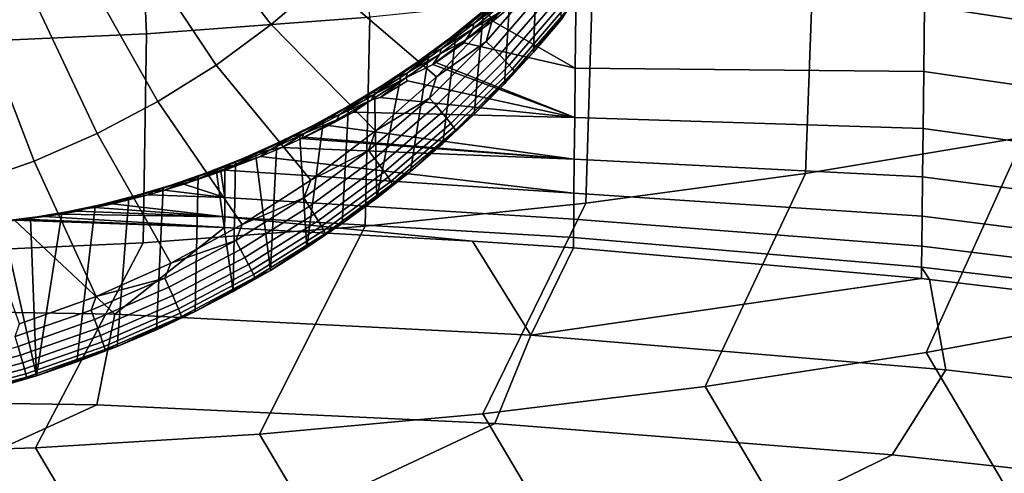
# Model space of a CAD drawing. Header units: metres. Extents: x -109 to 109, y -100 to 58.
# Tile 213 of 642: x 1.18 to 4.81, y -93.56 to -91.89. Entities that reach past the tile are written whole.
import ezdxf

# ---------------------------------------------------------------- set-up
doc = ezdxf.new("R2010")
doc.units = ezdxf.units.M
doc.layers.add('solid_21_062_100_XXX', color=7, linetype='CONTINUOUS')

msp = doc.modelspace()

# ---------------------------------------------------------------- linework, layer by layer
at = {"layer": 'solid_21_062_100_XXX'}
for points in [[(2.471112, -91.877129, 17.202467), (2.417615, -91.079506, 18.315378), (1.613405, -91.13694, 18.358202), (1.649253, -91.938065, 17.245068)], [(1.649253, -91.938065, 17.245068), (1.613405, -91.13694, 18.358202), (0.807157, -91.17144, 18.383921), (0.825244, -91.974663, 17.270657)], [(0.832559, -91.359222, -22.005016), (0.988758, -91.291237, -22.000298), (1.230169, -91.801521, -21.888128), (1.035833, -91.886108, -21.893999)], [(1.767749, -91.464546, -21.864742), (1.92846, -91.326576, -21.855165), (2.300517, -91.738991, -21.704361), (2.108801, -91.90358, -21.715784)], [(1.597153, -91.590157, -21.873459), (1.767749, -91.464546, -21.864742), (2.108801, -91.90358, -21.715784), (1.905292, -92.053421, -21.726183)], [(2.924634, -91.880295, -21.503717), (2.716532, -92.096008, -21.518688), (2.300517, -91.738991, -21.704361), (2.479368, -91.56057, -21.691978)], [(4.075922, -92.452164, 15.942671), (4.879714, -92.31881, 15.855372), (4.913082, -91.549232, 16.973221), (4.104095, -91.682571, 17.066441)], [(5.789136, -92.027954, -25.998032), (4.513206, -91.833382, -25.97971), (4.516076, -91.558945, -25.443098), (5.791649, -91.764938, -25.460867)], [(1.417625, -91.70269, -21.881269), (1.597153, -91.590157, -21.873459), (1.905292, -92.053421, -21.726183), (1.691127, -92.18766, -21.7355)], [(3.073614, -92.006172, -21.235769), (3.175844, -91.88607, -21.227434), (3.180446, -91.577553, -25.591173), (3.086567, -91.674385, -25.8034)], [(2.966823, -92.122261, -21.243826), (3.073614, -92.006172, -21.235769), (3.086567, -91.674385, -25.8034), (2.989123, -91.76722, -26.019144)], [(1.230169, -91.801521, -21.888128), (1.417625, -91.70269, -21.881269), (1.691127, -92.18766, -21.7355), (1.467505, -92.305565, -21.743683)], [(3.266952, -92.561531, 16.014265), (4.075922, -92.452164, 15.942671), (4.104095, -91.682571, 17.066441), (3.289749, -91.791924, 17.142897)], [(2.716532, -92.096008, -21.518688), (2.492488, -92.295197, -21.532513), (2.108801, -91.90358, -21.715784), (2.300517, -91.738991, -21.704361)], [(3.093094, -91.742226, -21.474186), (2.900111, -91.965942, -21.489712), (2.924634, -91.880295, -21.503717)], [(3.120958, -91.766159, -21.450298), (2.926237, -91.99189, -21.465965), (2.900111, -91.965942, -21.489712), (3.093094, -91.742226, -21.474186)], [(2.855629, -92.234161, -21.251593), (2.966823, -92.122261, -21.243826), (2.989123, -91.76722, -26.019144), (2.889915, -91.854576, -26.234592)], [(3.145623, -91.787888, -21.421329), (2.949363, -92.015396, -21.437119), (2.926237, -91.99189, -21.465965), (3.120958, -91.766159, -21.450298)], [(1.035833, -91.886108, -21.893999), (1.230169, -91.801521, -21.888128), (1.467505, -92.305565, -21.743683), (1.235676, -92.406471, -21.750687)], [(2.453833, -92.646736, 16.070045), (3.266952, -92.561531, 16.014265), (3.289749, -91.791924, 17.142897), (2.471112, -91.877129, 17.202467)], [(2.937682, -91.818741, -26.233152), (2.818453, -91.918213, -26.490162), (2.890348, -91.85392, -26.281172)], [(2.85491, -91.899666, -26.470526), (2.818453, -91.918213, -26.490162), (2.937682, -91.818741, -26.233152)], [(2.969967, -91.818535, -26.282455), (2.850672, -91.919212, -26.539936), (2.85491, -91.899666, -26.470526)], [(2.944158, -91.86261, -26.399672), (2.850672, -91.919212, -26.539936), (2.969967, -91.818535, -26.282455)], [(2.973059, -91.798889, -26.214653), (2.85491, -91.899666, -26.470526), (2.937682, -91.818741, -26.233152)], [(2.969967, -91.818535, -26.282455), (2.85491, -91.899666, -26.470526), (2.973059, -91.798889, -26.214653)], [(3.028637, -91.806137, -26.259117), (3.229434, -91.855782, -26.330881), (3.227505, -92.064644, -26.837946), (2.923878, -91.891479, -26.471828)], [(2.944158, -91.86261, -26.399672), (3.028637, -91.806137, -26.259117), (2.923878, -91.891479, -26.471828)], [(3.166562, -91.806946, -21.387892), (2.968996, -92.035973, -21.403788), (2.949363, -92.015396, -21.437119), (3.145623, -91.787888, -21.421329)], [(3.183329, -91.822929, -21.350702), (2.984717, -92.053169, -21.366682), (2.968996, -92.035973, -21.403788), (3.166562, -91.806946, -21.387892)], [(2.740198, -92.341705, -21.259056), (2.855629, -92.234161, -21.251593), (2.889915, -91.854576, -26.234592), (2.789073, -91.936684, -26.450249)], [(2.890348, -91.85392, -26.281172), (2.769195, -91.951653, -26.540266), (2.789073, -91.936684, -26.450249)], [(2.818453, -91.918213, -26.490162), (2.769195, -91.951653, -26.540266), (2.890348, -91.85392, -26.281172)], [(2.890348, -91.85392, -26.281172), (2.789073, -91.936684, -26.450249), (2.889915, -91.854576, -26.234592)], [(3.195566, -91.835503, -21.310553), (2.99619, -92.066628, -21.326593), (2.984717, -92.053169, -21.366682), (3.183329, -91.822929, -21.350702)], [(2.99619, -92.066628, -21.326593), (3.195566, -91.835503, -21.310553), (3.203012, -91.844383, -21.268299), (3.003172, -92.07605, -21.284378)], [(3.073614, -92.006172, -21.235769), (3.003172, -92.07605, -21.284378), (3.203012, -91.844383, -21.268299)], [(3.175844, -91.88607, -21.227434), (3.073614, -92.006172, -21.235769), (3.203012, -91.844383, -21.268299)], [(4.513206, -91.833382, -25.97971), (4.510688, -92.076256, -26.530886), (3.227505, -92.064644, -26.837946), (3.229434, -91.855782, -26.330881)], [(5.786977, -92.260422, -26.548433), (4.510688, -92.076256, -26.530886), (4.513206, -91.833382, -25.97971), (5.789136, -92.027954, -25.998032)], [(0.835705, -91.955971, -21.898848), (1.035833, -91.886108, -21.893999), (1.235676, -92.406471, -21.750687), (0.996937, -92.489807, -21.75647)], [(1.637601, -92.707664, 16.109932), (2.453833, -92.646736, 16.070045), (2.471112, -91.877129, 17.202467), (1.649253, -91.938065, 17.245068)], [(2.900111, -91.965942, -21.489712), (2.716532, -92.096008, -21.518688), (2.924634, -91.880295, -21.503717)], [(2.825434, -91.959953, -26.653822), (2.923878, -91.891479, -26.471828), (3.227505, -92.064644, -26.837946), (2.819093, -91.97068, -26.681982)], [(2.944158, -91.86261, -26.399672), (2.923878, -91.891479, -26.471828), (2.825434, -91.959953, -26.653822)], [(2.944158, -91.86261, -26.399672), (2.825434, -91.959953, -26.653822), (2.850672, -91.919212, -26.539936)], [(2.492488, -92.295197, -21.532513), (2.253817, -92.476685, -21.545109), (1.905292, -92.053421, -21.726183), (2.108801, -91.90358, -21.715784)], [(2.818453, -91.918213, -26.490162), (2.696522, -92.010941, -26.748482), (2.769195, -91.951653, -26.540266)], [(2.733993, -91.993736, -26.72772), (2.696522, -92.010941, -26.748482), (2.818453, -91.918213, -26.490162)], [(2.850672, -91.919212, -26.539936), (2.728629, -92.01313, -26.798733), (2.733993, -91.993736, -26.72772)], [(2.825434, -91.959953, -26.653822), (2.728629, -92.01313, -26.798733), (2.850672, -91.919212, -26.539936)], [(2.85491, -91.899666, -26.470526), (2.733993, -91.993736, -26.72772), (2.818453, -91.918213, -26.490162)], [(2.850672, -91.919212, -26.539936), (2.733993, -91.993736, -26.72772), (2.85491, -91.899666, -26.470526)], [(0.819293, -92.744263, 16.133888), (1.637601, -92.707664, 16.109932), (1.649253, -91.938065, 17.245068), (0.825244, -91.974663, 17.270657)], [(2.620699, -92.44474, -21.266207), (2.740198, -92.341705, -21.259056), (2.789073, -91.936684, -26.450249), (2.688241, -92.01268, -26.66271)], [(2.769195, -91.951653, -26.540266), (2.645437, -92.042572, -26.800657), (2.688241, -92.01268, -26.66271)], [(2.696522, -92.010941, -26.748482), (2.645437, -92.042572, -26.800657), (2.769195, -91.951653, -26.540266)], [(2.769195, -91.951653, -26.540266), (2.688241, -92.01268, -26.66271), (2.789073, -91.936684, -26.450249)], [(2.900111, -91.965942, -21.489712), (2.69091, -92.174637, -21.504196), (2.716532, -92.096008, -21.518688)], [(2.926237, -91.99189, -21.465965), (2.715151, -92.202469, -21.480581), (2.69091, -92.174637, -21.504196), (2.900111, -91.965942, -21.489712)], [(2.825434, -91.959953, -26.653822), (2.713915, -92.044151, -26.889912), (2.703938, -92.050842, -26.909534)], [(2.825434, -91.959953, -26.653822), (2.703938, -92.050842, -26.909534), (2.728629, -92.01313, -26.798733)], [(2.825434, -91.959953, -26.653822), (2.819093, -91.97068, -26.681982), (2.713915, -92.044151, -26.889912)], [(2.733993, -91.993736, -26.72772), (2.61069, -92.081184, -26.986164), (2.696522, -92.010941, -26.748482)], [(2.728629, -92.01313, -26.798733), (2.61069, -92.081184, -26.986164), (2.733993, -91.993736, -26.72772)], [(2.819093, -91.97068, -26.681982), (3.227505, -92.064644, -26.837946), (3.225816, -92.24601, -27.355328), (2.713915, -92.044151, -26.889912)], [(2.949363, -92.015396, -21.437119), (2.736609, -92.227646, -21.451849), (2.715151, -92.202469, -21.480581), (2.926237, -91.99189, -21.465965)], [(2.497312, -92.543098, -21.273033), (2.620699, -92.44474, -21.266207), (2.688241, -92.01268, -26.66271), (2.587876, -92.082741, -26.871916)], [(2.696522, -92.010941, -26.748482), (2.572274, -92.097015, -27.008049), (2.645437, -92.042572, -26.800657)], [(2.61069, -92.081184, -26.986164), (2.572274, -92.097015, -27.008049), (2.696522, -92.010941, -26.748482)], [(2.645437, -92.042572, -26.800657), (2.587876, -92.082741, -26.871916), (2.688241, -92.01268, -26.66271)], [(2.728629, -92.01313, -26.798733), (2.703938, -92.050842, -26.909534), (2.604228, -92.100365, -27.058788)], [(2.728629, -92.01313, -26.798733), (2.604228, -92.100365, -27.058788), (2.61069, -92.081184, -26.986164)], [(2.968996, -92.035973, -21.403788), (2.754826, -92.249626, -21.418615), (2.736609, -92.227646, -21.451849), (2.949363, -92.015396, -21.437119)], [(2.984717, -92.053169, -21.366682), (2.769412, -92.26796, -21.381588), (2.754826, -92.249626, -21.418615), (2.968996, -92.035973, -21.403788)], [(3.073614, -92.006172, -21.235769), (2.966823, -92.122261, -21.243826), (3.003172, -92.07605, -21.284378)], [(2.253817, -92.476685, -21.545109), (2.00192, -92.63942, -21.556404), (1.691127, -92.18766, -21.7355), (1.905292, -92.053421, -21.726183)], [(2.645437, -92.042572, -26.800657), (2.519465, -92.126747, -27.062298), (2.587876, -92.082741, -26.871916)], [(2.572274, -92.097015, -27.008049), (2.519465, -92.126747, -27.062298), (2.645437, -92.042572, -26.800657)], [(2.604228, -92.100365, -27.058788), (2.703938, -92.050842, -26.909534), (3.225816, -92.24601, -27.355328), (2.610753, -92.111153, -27.09236)], [(2.703938, -92.050842, -26.909534), (2.713915, -92.044151, -26.889912), (3.225816, -92.24601, -27.355328)], [(2.99619, -92.066628, -21.326593), (2.780058, -92.282234, -21.341558), (2.769412, -92.26796, -21.381588), (2.984717, -92.053169, -21.366682)], [(2.780058, -92.282234, -21.341558), (2.99619, -92.066628, -21.326593), (3.003172, -92.07605, -21.284378), (2.786536, -92.292168, -21.299377)], [(2.855629, -92.234161, -21.251593), (2.786536, -92.292168, -21.299377), (3.003172, -92.07605, -21.284378)], [(2.966823, -92.122261, -21.243826), (2.855629, -92.234161, -21.251593), (3.003172, -92.07605, -21.284378)], [(4.510688, -92.076256, -26.530886), (4.508506, -92.286873, -27.094791), (3.225816, -92.24601, -27.355328), (3.227505, -92.064644, -26.837946)], [(5.785136, -92.461792, -27.110371), (4.508506, -92.286873, -27.094791), (4.510688, -92.076256, -26.530886), (5.786977, -92.260422, -26.548433)], [(2.572274, -92.097015, -27.008049), (2.446095, -92.176498, -27.268826), (2.519465, -92.126747, -27.062298)], [(2.485385, -92.162079, -27.245815), (2.446095, -92.176498, -27.268826), (2.572274, -92.097015, -27.008049)], [(2.604228, -92.100365, -27.058788), (2.509412, -92.172142, -27.289387), (2.477863, -92.180984, -27.320053)], [(2.604228, -92.100365, -27.058788), (2.477863, -92.180984, -27.320053), (2.485385, -92.162079, -27.245815)], [(2.61069, -92.081184, -26.986164), (2.485385, -92.162079, -27.245815), (2.572274, -92.097015, -27.008049)], [(2.604228, -92.100365, -27.058788), (2.485385, -92.162079, -27.245815), (2.61069, -92.081184, -26.986164)], [(2.519465, -92.126747, -27.062298), (2.48923, -92.146591, -27.075521), (2.587876, -92.082741, -26.871916)], [(2.497312, -92.543098, -21.273033), (2.587876, -92.082741, -26.871916), (2.48923, -92.146591, -27.075521)], [(2.69091, -92.174637, -21.504196), (2.492488, -92.295197, -21.532513), (2.716532, -92.096008, -21.518688)], [(2.604228, -92.100365, -27.058788), (2.610753, -92.111153, -27.09236), (2.509412, -92.172142, -27.289387)], [(2.509412, -92.172142, -27.289387), (2.610753, -92.111153, -27.09236), (3.225816, -92.24601, -27.355328)], [(2.370219, -92.63665, -21.279526), (2.497312, -92.543098, -21.273033), (2.48923, -92.146591, -27.075521), (2.393228, -92.204262, -27.272333)], [(2.519465, -92.126747, -27.062298), (2.391672, -92.204269, -27.325153), (2.48923, -92.146591, -27.075521)], [(2.446095, -92.176498, -27.268826), (2.391672, -92.204269, -27.325153), (2.519465, -92.126747, -27.062298)], [(2.391672, -92.204269, -27.325153), (2.393228, -92.204262, -27.272333), (2.48923, -92.146591, -27.075521)], [(2.446095, -92.176498, -27.268826), (2.318372, -92.249481, -27.530775), (2.391672, -92.204269, -27.325153)], [(2.358464, -92.236504, -27.506634), (2.318372, -92.249481, -27.530775), (2.446095, -92.176498, -27.268826)], [(2.477863, -92.180984, -27.320053), (2.411755, -92.226822, -27.478378), (2.349929, -92.255074, -27.582483)], [(2.477863, -92.180984, -27.320053), (2.349929, -92.255074, -27.582483), (2.358464, -92.236504, -27.506634)], [(2.485385, -92.162079, -27.245815), (2.358464, -92.236504, -27.506634), (2.446095, -92.176498, -27.268826)], [(2.477863, -92.180984, -27.320053), (2.358464, -92.236504, -27.506634), (2.485385, -92.162079, -27.245815)], [(2.477863, -92.180984, -27.320053), (2.509412, -92.172142, -27.289387), (3.225816, -92.24601, -27.355328), (2.411755, -92.226822, -27.478378)], [(2.69091, -92.174637, -21.504196), (2.46666, -92.367157, -21.517557), (2.492488, -92.295197, -21.532513)], [(2.715151, -92.202469, -21.480581), (2.488881, -92.396721, -21.494062), (2.46666, -92.367157, -21.517557), (2.69091, -92.174637, -21.504196)], [(4.519791, -93.111404, 14.749344), (5.327894, -92.961548, 14.657651), (5.677296, -92.161636, 15.752481), (4.879714, -92.31881, 15.855372)], [(2.00192, -92.63942, -21.556404), (1.738275, -92.78244, -21.56633), (1.467505, -92.305565, -21.743683), (1.691127, -92.18766, -21.7355)], [(2.239608, -92.725243, -21.285675), (2.370219, -92.63665, -21.279526), (2.393228, -92.204262, -27.272333), (2.30054, -92.256012, -27.461437)], [(2.391672, -92.204269, -27.325153), (2.26245, -92.275223, -27.58919), (2.30054, -92.256012, -27.461437)], [(2.318372, -92.249481, -27.530775), (2.26245, -92.275223, -27.58919), (2.391672, -92.204269, -27.325153)], [(2.391672, -92.204269, -27.325153), (2.30054, -92.256012, -27.461437), (2.393228, -92.204262, -27.272333)], [(2.736609, -92.227646, -21.451849), (2.508551, -92.423431, -21.465437), (2.488881, -92.396721, -21.494062), (2.715151, -92.202469, -21.480581)], [(2.318372, -92.249481, -27.530775), (2.189494, -92.316032, -27.793858), (2.26245, -92.275223, -27.58919)], [(2.230312, -92.30452, -27.768576), (2.189494, -92.316032, -27.793858), (2.318372, -92.249481, -27.530775)], [(2.26245, -92.275223, -27.58919), (2.212605, -92.301727, -27.640057), (2.30054, -92.256012, -27.461437)], [(2.239608, -92.725243, -21.285675), (2.30054, -92.256012, -27.461437), (2.212605, -92.301727, -27.640057)], [(2.349929, -92.255074, -27.582483), (2.230381, -92.318214, -27.827597), (2.220501, -92.322838, -27.846613)], [(2.349929, -92.255074, -27.582483), (2.220501, -92.322838, -27.846613), (2.230312, -92.30452, -27.768576)], [(2.358464, -92.236504, -27.506634), (2.230312, -92.30452, -27.768576), (2.318372, -92.249481, -27.530775)], [(2.349929, -92.255074, -27.582483), (2.230312, -92.30452, -27.768576), (2.358464, -92.236504, -27.506634)], [(2.349929, -92.255074, -27.582483), (2.318803, -92.275276, -27.65761), (2.230381, -92.318214, -27.827597)], [(2.318803, -92.275276, -27.65761), (2.411755, -92.226822, -27.478378), (3.225816, -92.24601, -27.355328), (3.224365, -92.399391, -27.881548)], [(2.349929, -92.255074, -27.582483), (2.411755, -92.226822, -27.478378), (2.318803, -92.275276, -27.65761)], [(2.754826, -92.249626, -21.418615), (2.525249, -92.446724, -21.432295), (2.508551, -92.423431, -21.465437), (2.736609, -92.227646, -21.451849)], [(2.769412, -92.26796, -21.381588), (2.53862, -92.466095, -21.39534), (2.525249, -92.446724, -21.432295), (2.754826, -92.249626, -21.418615)], [(2.855629, -92.234161, -21.251593), (2.740198, -92.341705, -21.259056), (2.786536, -92.292168, -21.299377)], [(4.508506, -92.286873, -27.094791), (4.506646, -92.464638, -27.669571), (3.224365, -92.399391, -27.881548), (3.225816, -92.24601, -27.355328)], [(2.26245, -92.275223, -27.58919), (2.132192, -92.339684, -27.854372), (2.212605, -92.301727, -27.640057)], [(2.189494, -92.316032, -27.793858), (2.132192, -92.339684, -27.854372), (2.26245, -92.275223, -27.58919)], [(2.230381, -92.318214, -27.827597), (2.318803, -92.275276, -27.65761), (3.224365, -92.399391, -27.881548)], [(2.780058, -92.282234, -21.341558), (2.548379, -92.481133, -21.355362), (2.53862, -92.466095, -21.39534), (2.769412, -92.26796, -21.381588)], [(2.548379, -92.481133, -21.355362), (2.780058, -92.282234, -21.341558), (2.786536, -92.292168, -21.299377), (2.554317, -92.491524, -21.313213)], [(2.620699, -92.44474, -21.266207), (2.554317, -92.491524, -21.313213), (2.786536, -92.292168, -21.299377)], [(2.740198, -92.341705, -21.259056), (2.620699, -92.44474, -21.266207), (2.786536, -92.292168, -21.299377)], [(5.783579, -92.631599, -27.682127), (4.506646, -92.464638, -27.669571), (4.508506, -92.286873, -27.094791), (5.785136, -92.461792, -27.110371)], [(1.738275, -92.78244, -21.56633), (1.464429, -92.904907, -21.574829), (1.235676, -92.406471, -21.750687), (1.467505, -92.305565, -21.743683)], [(2.189494, -92.316032, -27.793858), (2.059864, -92.376228, -28.058052), (2.132192, -92.339684, -27.854372)], [(2.101324, -92.366219, -28.03161), (2.059864, -92.376228, -28.058052), (2.189494, -92.316032, -27.793858)], [(2.230312, -92.30452, -27.768576), (2.147321, -92.355949, -27.987391), (2.101324, -92.366219, -28.03161)], [(2.230312, -92.30452, -27.768576), (2.101324, -92.366219, -28.03161), (2.189494, -92.316032, -27.793858)], [(2.105674, -92.808754, -21.291471), (2.239608, -92.725243, -21.285675), (2.212605, -92.301727, -27.640057), (2.129375, -92.342079, -27.809086)], [(2.132192, -92.339684, -27.854372), (2.129375, -92.342079, -27.809086), (2.212605, -92.301727, -27.640057)], [(2.230312, -92.30452, -27.768576), (2.220501, -92.322838, -27.846613), (2.147321, -92.355949, -27.987391)], [(2.147321, -92.355949, -27.987391), (2.220501, -92.322838, -27.846613), (3.224365, -92.399391, -27.881548)], [(2.220501, -92.322838, -27.846613), (2.230381, -92.318214, -27.827597), (3.224365, -92.399391, -27.881548)], [(2.46666, -92.367157, -21.517557), (2.253817, -92.476685, -21.545109), (2.492488, -92.295197, -21.532513)], [(3.705909, -93.23661, 14.825953), (4.519791, -93.111404, 14.749344), (4.879714, -92.31881, 15.855372), (4.075922, -92.452164, 15.942671)], [(2.101324, -92.366219, -28.03161), (2.069077, -92.389153, -28.137829), (1.972053, -92.421616, -28.295845)], [(2.101324, -92.366219, -28.03161), (1.972053, -92.421616, -28.295845), (2.059864, -92.376228, -28.058052)], [(2.132192, -92.339684, -27.854372), (2.001337, -92.397728, -28.120714), (2.050708, -92.377739, -27.968554)], [(2.059864, -92.376228, -28.058052), (2.001337, -92.397728, -28.120714), (2.132192, -92.339684, -27.854372)], [(2.132192, -92.339684, -27.854372), (2.050708, -92.377739, -27.968554), (2.129375, -92.342079, -27.809086)], [(2.105674, -92.808754, -21.291471), (2.129375, -92.342079, -27.809086), (2.050708, -92.377739, -27.968554)], [(3.224365, -92.399391, -27.881548), (3.22315, -92.524406, -28.415112), (2.069077, -92.389153, -28.137829), (2.147321, -92.355949, -27.987391)], [(2.101324, -92.366219, -28.03161), (2.147321, -92.355949, -27.987391), (2.069077, -92.389153, -28.137829)], [(2.001337, -92.397728, -28.120714), (1.870523, -92.449379, -28.388428), (1.906324, -92.437111, -28.262341), (1.976976, -92.409019, -28.118393)], [(1.930064, -92.430107, -28.323507), (1.870523, -92.449379, -28.388428), (2.001337, -92.397728, -28.120714)], [(2.059864, -92.376228, -28.058052), (1.930064, -92.430107, -28.323507), (2.001337, -92.397728, -28.120714)], [(1.972053, -92.421616, -28.295845), (1.930064, -92.430107, -28.323507), (2.059864, -92.376228, -28.058052)], [(3.22315, -92.524406, -28.415112), (1.937871, -92.440155, -28.391516), (2.069077, -92.389153, -28.137829)], [(1.972053, -92.421616, -28.295845), (2.069077, -92.389153, -28.137829), (1.937871, -92.440155, -28.391516)], [(1.968615, -92.887054, -21.296906), (2.105674, -92.808754, -21.291471), (2.050708, -92.377739, -27.968554), (1.976976, -92.409019, -28.118393)], [(2.001337, -92.397728, -28.120714), (1.976976, -92.409019, -28.118393), (2.050708, -92.377739, -27.968554)], [(2.46666, -92.367157, -21.517557), (2.228616, -92.542419, -21.529722), (2.253817, -92.476685, -21.545109)], [(2.488881, -92.396721, -21.494062), (2.248692, -92.573563, -21.506336), (2.228616, -92.542419, -21.529722), (2.46666, -92.367157, -21.517557)], [(2.508551, -92.423431, -21.465437), (2.266464, -92.601669, -21.477808), (2.248692, -92.573563, -21.506336), (2.488881, -92.396721, -21.494062)], [(4.506646, -92.464638, -27.669571), (4.505093, -92.609085, -28.253344), (3.22315, -92.524406, -28.415112), (3.224365, -92.399391, -27.881548)], [(1.464429, -92.904907, -21.574829), (1.181987, -93.006104, -21.581854), (0.996937, -92.489807, -21.75647), (1.235676, -92.406471, -21.750687)], [(1.930064, -92.430107, -28.323507), (1.800779, -92.477676, -28.590467), (1.870523, -92.449379, -28.388428)], [(1.843181, -92.470734, -28.561502), (1.800779, -92.477676, -28.590467), (1.930064, -92.430107, -28.323507)], [(1.828635, -92.96003, -21.30197), (1.968615, -92.887054, -21.296906), (1.906324, -92.437111, -28.262341), (1.83905, -92.462181, -28.400082)], [(1.870523, -92.449379, -28.388428), (1.83905, -92.462181, -28.400082), (1.906324, -92.437111, -28.262341)], [(1.972053, -92.421616, -28.295845), (1.92317, -92.445503, -28.420061), (1.843181, -92.470734, -28.561502)], [(1.972053, -92.421616, -28.295845), (1.843181, -92.470734, -28.561502), (1.930064, -92.430107, -28.323507)], [(1.968615, -92.887054, -21.296906), (1.976976, -92.409019, -28.118393), (1.906324, -92.437111, -28.262341)], [(1.972053, -92.421616, -28.295845), (1.937871, -92.440155, -28.391516), (1.92317, -92.445503, -28.420061)], [(2.525249, -92.446724, -21.432295), (2.28155, -92.626152, -21.444748), (2.266464, -92.601669, -21.477808), (2.508551, -92.423431, -21.465437)], [(1.685941, -93.02758, -21.306658), (1.828635, -92.96003, -21.30197), (1.83905, -92.462181, -28.400082), (1.710107, -92.505737, -28.666748)], [(1.74044, -92.494659, -28.657778), (1.710107, -92.505737, -28.666748), (1.83905, -92.462181, -28.400082)], [(1.843181, -92.470734, -28.561502), (1.787073, -92.491669, -28.686533), (1.715537, -92.513519, -28.828529)], [(1.843181, -92.470734, -28.561502), (1.715537, -92.513519, -28.828529), (1.800779, -92.477676, -28.590467)], [(1.870523, -92.449379, -28.388428), (1.74044, -92.494659, -28.657778), (1.83905, -92.462181, -28.400082)], [(1.800779, -92.477676, -28.590467), (1.74044, -92.494659, -28.657778), (1.870523, -92.449379, -28.388428)], [(1.787073, -92.491669, -28.686533), (1.92317, -92.445503, -28.420061), (1.937788, -92.540825, -28.938776)], [(1.843181, -92.470734, -28.561502), (1.92317, -92.445503, -28.420061), (1.787073, -92.491669, -28.686533)], [(1.92317, -92.445503, -28.420061), (1.937871, -92.440155, -28.391516), (1.937788, -92.540825, -28.938776)], [(3.22217, -92.62072, -28.954508), (1.937788, -92.540825, -28.938776), (1.937871, -92.440155, -28.391516), (3.22315, -92.524406, -28.415112)], [(2.53862, -92.466095, -21.39534), (2.293631, -92.646469, -21.40786), (2.28155, -92.626152, -21.444748), (2.525249, -92.446724, -21.432295)], [(2.548379, -92.481133, -21.355362), (2.302448, -92.662209, -21.367929), (2.293631, -92.646469, -21.40786), (2.53862, -92.466095, -21.39534)], [(2.620699, -92.44474, -21.266207), (2.497312, -92.543098, -21.273033), (2.554317, -92.491524, -21.313213)], [(2.887296, -93.336983, 14.887369), (3.705909, -93.23661, 14.825953), (4.075922, -92.452164, 15.942671), (3.266952, -92.561531, 16.014265)], [(5.782271, -92.769493, -28.26199), (4.505093, -92.609085, -28.253344), (4.506646, -92.464638, -27.669571), (5.783579, -92.631599, -27.682127)], [(1.540745, -93.089592, -21.310963), (1.685941, -93.02758, -21.306658), (1.710107, -92.505737, -28.666748), (1.584761, -92.542557, -28.930798)], [(1.611776, -92.533592, -28.929031), (1.584761, -92.542557, -28.930798), (1.710107, -92.505737, -28.666748)], [(1.74044, -92.494659, -28.657778), (1.611776, -92.533592, -28.929031), (1.710107, -92.505737, -28.666748)], [(1.672697, -92.518951, -28.859177), (1.611776, -92.533592, -28.929031), (1.74044, -92.494659, -28.657778)], [(1.800779, -92.477676, -28.590467), (1.715537, -92.513519, -28.828529), (1.672697, -92.518951, -28.859177)], [(1.800779, -92.477676, -28.590467), (1.672697, -92.518951, -28.859177), (1.74044, -92.494659, -28.657778)], [(1.715537, -92.513519, -28.828529), (1.787073, -92.491669, -28.686533), (1.937788, -92.540825, -28.938776)], [(2.228616, -92.542419, -21.529722), (2.00192, -92.63942, -21.556404), (2.253817, -92.476685, -21.545109)], [(2.302448, -92.662209, -21.367929), (2.548379, -92.481133, -21.355362), (2.554317, -92.491524, -21.313213), (2.307813, -92.673019, -21.325809)], [(2.370219, -92.63665, -21.279526), (2.307813, -92.673019, -21.325809), (2.554317, -92.491524, -21.313213)], [(2.497312, -92.543098, -21.273033), (2.370219, -92.63665, -21.279526), (2.554317, -92.491524, -21.313213)], [(1.393262, -93.145981, -21.314877), (1.540745, -93.089592, -21.310963), (1.584761, -92.542557, -28.930798), (1.460151, -92.57383, -29.200062)], [(1.611776, -92.533592, -28.929031), (1.485238, -92.566185, -29.202456), (1.460151, -92.57383, -29.200062), (1.584761, -92.542557, -28.930798)], [(1.546505, -92.553955, -29.129879), (1.485238, -92.566185, -29.202456), (1.611776, -92.533592, -28.929031)], [(1.523809, -92.563705, -29.218142), (1.654963, -92.530685, -28.949944), (1.937788, -92.540825, -28.938776), (1.937273, -92.611275, -29.491886)], [(1.546505, -92.553955, -29.129879), (1.654963, -92.530685, -28.949944), (1.523809, -92.563705, -29.218142)], [(1.672697, -92.518951, -28.859177), (1.654963, -92.530685, -28.949944), (1.546505, -92.553955, -29.129879)], [(1.672697, -92.518951, -28.859177), (1.546505, -92.553955, -29.129879), (1.611776, -92.533592, -28.929031)], [(1.654963, -92.530685, -28.949944), (1.715537, -92.513519, -28.828529), (1.937788, -92.540825, -28.938776)], [(1.672697, -92.518951, -28.859177), (1.715537, -92.513519, -28.828529), (1.654963, -92.530685, -28.949944)], [(3.221423, -92.68811, -29.498215), (1.937273, -92.611275, -29.491886), (1.937788, -92.540825, -28.938776), (3.22217, -92.62072, -28.954508)], [(2.228616, -92.542419, -21.529722), (1.978108, -92.699448, -21.540619), (2.00192, -92.63942, -21.556404)], [(2.248692, -92.573563, -21.506336), (1.995928, -92.732002, -21.517332), (1.978108, -92.699448, -21.540619), (2.228616, -92.542419, -21.529722)], [(4.505093, -92.609085, -28.253344), (4.503831, -92.719818, -28.844221), (3.22217, -92.62072, -28.954508), (3.22315, -92.524406, -28.415112)], [(1.243712, -93.196655, -21.318394), (1.393262, -93.145981, -21.314877), (1.460151, -92.57383, -29.200062), (1.337883, -92.599243, -29.475073)], [(1.423333, -92.582649, -29.402882), (1.33278, -92.601456, -29.630747), (1.305985, -92.604866, -29.678719)], [(1.423333, -92.582649, -29.402882), (1.305985, -92.604866, -29.678719), (1.36246, -92.592377, -29.478472)], [(1.423333, -92.582649, -29.402882), (1.395037, -92.590538, -29.492207), (1.33278, -92.601456, -29.630747)], [(1.485238, -92.566185, -29.202456), (1.36246, -92.592377, -29.478472), (1.337883, -92.599243, -29.475073), (1.460151, -92.57383, -29.200062)], [(1.423333, -92.582649, -29.402882), (1.36246, -92.592377, -29.478472), (1.485238, -92.566185, -29.202456)], [(1.423333, -92.582649, -29.402882), (1.458644, -92.577934, -29.354694), (1.937273, -92.611275, -29.491886), (1.395037, -92.590538, -29.492207)], [(1.546505, -92.553955, -29.129879), (1.458644, -92.577934, -29.354694), (1.423333, -92.582649, -29.402882)], [(1.546505, -92.553955, -29.129879), (1.423333, -92.582649, -29.402882), (1.485238, -92.566185, -29.202456)], [(1.546505, -92.553955, -29.129879), (1.523809, -92.563705, -29.218142), (1.458644, -92.577934, -29.354694)], [(1.458644, -92.577934, -29.354694), (1.523809, -92.563705, -29.218142), (1.937273, -92.611275, -29.491886)], [(2.266464, -92.601669, -21.477808), (2.011701, -92.761368, -21.488892), (1.995928, -92.732002, -21.517332), (2.248692, -92.573563, -21.506336)], [(2.064999, -93.412361, 14.933495), (2.887296, -93.336983, 14.887369), (3.266952, -92.561531, 16.014265), (2.453833, -92.646736, 16.070045)], [(1.246552, -92.611977, -29.757753), (1.140528, -92.624794, -30.040907), (1.118335, -92.629669, -30.032631), (1.222473, -92.617966, -29.753241)], [(1.243712, -93.196655, -21.318394), (1.222473, -92.617966, -29.753241), (1.118335, -92.629669, -30.032631)], [(1.140528, -92.624794, -30.040907), (1.246552, -92.611977, -29.757753), (1.197745, -92.620338, -29.95825), (1.163215, -92.623833, -30.049229)], [(1.305985, -92.604866, -29.678719), (1.273292, -92.610672, -29.76981), (1.197745, -92.620338, -29.95825)], [(1.305985, -92.604866, -29.678719), (1.197745, -92.620338, -29.95825), (1.246552, -92.611977, -29.757753)], [(1.197745, -92.620338, -29.95825), (1.273292, -92.610672, -29.76981), (1.936927, -92.651085, -30.048029)], [(1.36246, -92.592377, -29.478472), (1.246552, -92.611977, -29.757753), (1.222473, -92.617966, -29.753241), (1.337883, -92.599243, -29.475073)], [(1.243712, -93.196655, -21.318394), (1.337883, -92.599243, -29.475073), (1.222473, -92.617966, -29.753241)], [(1.305985, -92.604866, -29.678719), (1.246552, -92.611977, -29.757753), (1.36246, -92.592377, -29.478472)], [(1.273292, -92.610672, -29.76981), (1.33278, -92.601456, -29.630747), (1.937273, -92.611275, -29.491886), (1.936927, -92.651085, -30.048029)], [(1.305985, -92.604866, -29.678719), (1.33278, -92.601456, -29.630747), (1.273292, -92.610672, -29.76981)], [(1.33278, -92.601456, -29.630747), (1.395037, -92.590538, -29.492207), (1.937273, -92.611275, -29.491886)], [(2.84988, -92.700768, -30.045835), (1.936927, -92.651085, -30.048029), (1.937273, -92.611275, -29.491886)], [(3.221423, -92.68811, -29.498215), (3.220899, -92.726402, -30.044703), (2.84988, -92.700768, -30.045835), (1.937273, -92.611275, -29.491886)], [(2.28155, -92.626152, -21.444748), (2.025093, -92.786903, -21.455904), (2.011701, -92.761368, -21.488892), (2.266464, -92.601669, -21.477808)], [(5.781178, -92.875183, -28.848242), (4.503831, -92.719818, -28.844221), (4.505093, -92.609085, -28.253344), (5.782271, -92.769493, -28.26199)], [(1.140417, -92.625938, -30.110632), (1.163215, -92.623833, -30.049229), (1.533132, -92.970375, -37.656929), (0.000031, -92.94471, -37.65815)], [(1.092316, -93.241554, -21.321508), (1.243712, -93.196655, -21.318394), (1.118335, -92.629669, -30.032631), (1.096549, -92.631561, -30.093674)], [(1.197745, -92.620338, -29.95825), (1.936927, -92.651085, -30.048029), (1.163215, -92.623833, -30.049229)], [(1.533132, -92.970375, -37.656929), (1.163215, -92.623833, -30.049229), (1.936927, -92.651085, -30.048029)], [(1.24007, -93.462669, 14.964277), (2.064999, -93.412361, 14.933495), (2.453833, -92.646736, 16.070045), (1.637601, -92.707664, 16.109932)], [(3.064342, -93.047318, -37.653503), (1.533132, -92.970375, -37.656929), (1.936927, -92.651085, -30.048029), (2.84988, -92.700768, -30.045835)], [(1.978108, -92.699448, -21.540619), (1.738275, -92.78244, -21.56633), (2.00192, -92.63942, -21.556404)], [(2.293631, -92.646469, -21.40786), (2.035815, -92.808075, -21.419075), (2.025093, -92.786903, -21.455904), (2.28155, -92.626152, -21.444748)], [(2.302448, -92.662209, -21.367929), (2.043641, -92.824432, -21.379189), (2.035815, -92.808075, -21.419075), (2.293631, -92.646469, -21.40786)], [(2.370219, -92.63665, -21.279526), (2.239608, -92.725243, -21.285675), (2.307813, -92.673019, -21.325809)], [(4.503831, -92.719818, -28.844221), (4.502846, -92.796577, -29.440311), (3.221423, -92.68811, -29.498215), (3.22217, -92.62072, -28.954508)], [(2.043641, -92.824432, -21.379189), (2.302448, -92.662209, -21.367929), (2.307813, -92.673019, -21.325809), (2.048404, -92.835625, -21.337095)], [(2.105674, -92.808754, -21.291471), (2.048404, -92.835625, -21.337095), (2.307813, -92.673019, -21.325809)], [(2.239608, -92.725243, -21.285675), (2.105674, -92.808754, -21.291471), (2.307813, -92.673019, -21.325809)], [(4.502846, -92.796577, -29.440311), (4.502122, -92.83918, -30.039717), (3.220899, -92.726402, -30.044703), (3.221423, -92.68811, -29.498215)], [(0.413561, -93.487854, 14.979685), (1.24007, -93.462669, 14.964277), (1.637601, -92.707664, 16.109932), (0.819293, -92.744263, 16.133888)], [(1.978108, -92.699448, -21.540619), (1.716538, -92.837364, -21.550192), (1.738275, -92.78244, -21.56633)], [(1.995928, -92.732002, -21.517332), (1.732001, -92.871162, -21.526991), (1.716538, -92.837364, -21.550192), (1.978108, -92.699448, -21.540619)], [(3.064342, -93.047318, -37.653503), (2.84988, -92.700768, -30.045835), (3.220899, -92.726402, -30.044703)], [(3.064342, -93.047318, -37.653503), (3.220899, -92.726402, -30.044703), (4.502122, -92.83918, -30.039717)], [(5.780262, -92.948494, -29.439173), (4.502846, -92.796577, -29.440311), (4.503831, -92.719818, -28.844221), (5.781178, -92.875183, -28.848242)], [(2.011701, -92.761368, -21.488892), (1.745689, -92.901619, -21.498627), (1.732001, -92.871162, -21.526991), (1.995928, -92.732002, -21.517332)], [(2.025093, -92.786903, -21.455904), (1.757309, -92.928093, -21.465704), (1.745689, -92.901619, -21.498627), (2.011701, -92.761368, -21.488892)], [(1.716538, -92.837364, -21.550192), (1.464429, -92.904907, -21.574829), (1.738275, -92.78244, -21.56633)], [(2.035815, -92.808075, -21.419075), (1.766614, -92.950012, -21.428926), (1.757309, -92.928093, -21.465704), (2.025093, -92.786903, -21.455904)], [(4.532435, -92.842308, -30.039579), (4.502122, -92.83918, -30.039717), (4.502846, -92.796577, -29.440311)], [(5.780262, -92.948494, -29.439173), (5.779484, -92.989319, -30.033081), (4.532435, -92.842308, -30.039579), (4.502846, -92.796577, -29.440311)], [(1.716538, -92.837364, -21.550192), (1.445368, -92.955391, -21.558382), (1.464429, -92.904907, -21.574829)], [(1.732001, -92.871162, -21.526991), (1.458388, -92.99025, -21.535255), (1.445368, -92.955391, -21.558382), (1.716538, -92.837364, -21.550192)], [(2.043641, -92.824432, -21.379189), (1.773406, -92.966919, -21.389076), (1.766614, -92.950012, -21.428926), (2.035815, -92.808075, -21.419075)], [(1.773406, -92.966919, -21.389076), (2.043641, -92.824432, -21.379189), (2.048404, -92.835625, -21.337095), (1.777538, -92.978439, -21.347008)], [(1.828635, -92.96003, -21.30197), (1.777538, -92.978439, -21.347008), (2.048404, -92.835625, -21.337095)], [(1.968615, -92.887054, -21.296906), (1.828635, -92.96003, -21.30197), (2.048404, -92.835625, -21.337095)], [(2.105674, -92.808754, -21.291471), (1.968615, -92.887054, -21.296906), (2.048404, -92.835625, -21.337095)], [(1.745689, -92.901619, -21.498627), (1.469914, -93.021652, -21.506956), (1.458388, -92.99025, -21.535255), (1.732001, -92.871162, -21.526991)], [(4.592065, -93.175331, -37.647945), (3.064342, -93.047318, -37.653503), (4.502122, -92.83918, -30.039717), (4.532435, -92.842308, -30.039579)], [(6.11471, -93.354225, -37.640396), (4.592065, -93.175331, -37.647945), (4.532435, -92.842308, -30.039579), (5.779484, -92.989319, -30.033081)], [(1.166115, -93.052872, -21.565147), (1.181987, -93.006104, -21.581854), (1.464429, -92.904907, -21.574829), (1.445368, -92.955391, -21.558382)], [(1.757309, -92.928093, -21.465704), (1.479699, -93.04892, -21.474091), (1.469914, -93.021652, -21.506956), (1.745689, -92.901619, -21.498627)], [(-0.000009, -93.281334, -45.27541), (0.000031, -92.94471, -37.65815), (1.533132, -92.970375, -37.656929), (1.46671, -93.304291, -45.274437)], [(1.766614, -92.950012, -21.428926), (1.487534, -93.07148, -21.437357), (1.479699, -93.04892, -21.474091), (1.757309, -92.928093, -21.465704)], [(1.458388, -92.99025, -21.535255), (1.17662, -93.088608, -21.542082), (1.166115, -93.052872, -21.565147), (1.445368, -92.955391, -21.558382)], [(1.46671, -93.304291, -45.274437), (1.533132, -92.970375, -37.656929), (3.064342, -93.047318, -37.653503), (2.931834, -93.373116, -45.271477)], [(1.773406, -92.966919, -21.389076), (1.493252, -93.088852, -21.397539), (1.487534, -93.07148, -21.437357), (1.766614, -92.950012, -21.428926)], [(1.493252, -93.088852, -21.397539), (1.773406, -92.966919, -21.389076), (1.777538, -92.978439, -21.347008), (1.496732, -93.100655, -21.35549)], [(1.540745, -93.089592, -21.310963), (1.496732, -93.100655, -21.35549), (1.777538, -92.978439, -21.347008)], [(1.685941, -93.02758, -21.306658), (1.540745, -93.089592, -21.310963), (1.777538, -92.978439, -21.347008)], [(1.828635, -92.96003, -21.30197), (1.685941, -93.02758, -21.306658), (1.777538, -92.978439, -21.347008)], [(5.691449, -93.577652, 13.450131), (5.327894, -92.961548, 14.657651), (4.519791, -93.111404, 14.749344), (4.891605, -93.739403, 13.54244)], [(1.469914, -93.021652, -21.506956), (1.185919, -93.120789, -21.513836), (1.17662, -93.088608, -21.542082), (1.458388, -92.99025, -21.535255)], [(1.479699, -93.04892, -21.474091), (1.193813, -93.14872, -21.481016), (1.185919, -93.120789, -21.513836), (1.469914, -93.021652, -21.506956)], [(1.487534, -93.07148, -21.437357), (1.200134, -93.171806, -21.444319), (1.193813, -93.14872, -21.481016), (1.479699, -93.04892, -21.474091)], [(2.931834, -93.373116, -45.271477), (3.064342, -93.047318, -37.653503), (4.592065, -93.175331, -37.647945), (4.394037, -93.487648, -45.26659)], [(1.185919, -93.120789, -21.513836), (0.895291, -93.198471, -21.519228), (0.888271, -93.165688, -21.547432), (1.17662, -93.088608, -21.542082)], [(1.493252, -93.088852, -21.397539), (1.204748, -93.18956, -21.40453), (1.200134, -93.171806, -21.444319), (1.487534, -93.07148, -21.437357)], [(1.204748, -93.18956, -21.40453), (1.493252, -93.088852, -21.397539), (1.496732, -93.100655, -21.35549), (1.207555, -93.201599, -21.362495)], [(1.540745, -93.089592, -21.310963), (1.393262, -93.145981, -21.314877), (1.496732, -93.100655, -21.35549)], [(1.193813, -93.14872, -21.481016), (0.901251, -93.226921, -21.486443), (0.895291, -93.198471, -21.519228), (1.185919, -93.120789, -21.513836)], [(1.243712, -93.196655, -21.318394), (1.207555, -93.201599, -21.362495), (1.496732, -93.100655, -21.35549)], [(1.393262, -93.145981, -21.314877), (1.243712, -93.196655, -21.318394), (1.496732, -93.100655, -21.35549)], [(4.891605, -93.739403, 13.54244), (4.519791, -93.111404, 14.749344), (3.705909, -93.23661, 14.825953), (4.085669, -93.87664, 13.620758)], [(1.200134, -93.171806, -21.444319), (0.906023, -93.250427, -21.449776), (0.901251, -93.226921, -21.486443), (1.193813, -93.14872, -21.481016)], [(1.204748, -93.18956, -21.40453), (0.909506, -93.268478, -21.410007), (0.906023, -93.250427, -21.449776), (1.200134, -93.171806, -21.444319)], [(0.909506, -93.268478, -21.410007), (1.204748, -93.18956, -21.40453), (1.207555, -93.201599, -21.362495), (0.911625, -93.280708, -21.367985)], [(1.243712, -93.196655, -21.318394), (1.092316, -93.241554, -21.321508), (1.207555, -93.201599, -21.362495)], [(4.394037, -93.487648, -45.26659), (4.592065, -93.175331, -37.647945), (6.11471, -93.354225, -37.640396), (5.852013, -93.64772, -45.259861)], [(1.092316, -93.241554, -21.321508), (0.939299, -93.280602, -21.324219), (0.911625, -93.280708, -21.367985), (1.207555, -93.201599, -21.362495)], [(4.085669, -93.87664, 13.620758), (3.705909, -93.23661, 14.825953), (2.887296, -93.336983, 14.887369), (3.274652, -93.989182, 13.684985)], [(1.46671, -93.304291, -45.274437), (0.764052, -93.623947, -52.892178), (-0.764119, -93.62394, -52.892059), (-0.000009, -93.281334, -45.27541)], [(2.931834, -93.373116, -45.271477), (2.291386, -93.672623, -52.890156), (0.764052, -93.623947, -52.892178), (1.46671, -93.304291, -45.274437)], [(3.274652, -93.989182, 13.684985), (2.887296, -93.336983, 14.887369), (2.064999, -93.412361, 14.933495), (2.459568, -94.076866, 13.735026)], [(4.394037, -93.487648, -45.26659), (3.816338, -93.769875, -52.886009), (2.291386, -93.672623, -52.890156), (2.931834, -93.373116, -45.271477)], [(2.459568, -94.076866, 13.735026), (2.064999, -93.412361, 14.933495), (1.24007, -93.462669, 14.964277), (1.641431, -94.139565, 13.770808)], [(1.641431, -94.139565, 13.770808), (1.24007, -93.462669, 14.964277), (0.413561, -93.487854, 14.979685), (0.821259, -94.177223, 13.7923)], [(5.852013, -93.64772, -45.259861), (5.337447, -93.915565, -52.879761), (3.816338, -93.769875, -52.886009), (4.394037, -93.487648, -45.26659)]]:
    msp.add_3dface(points, dxfattribs=at)

doc.saveas('drawing.dxf')
